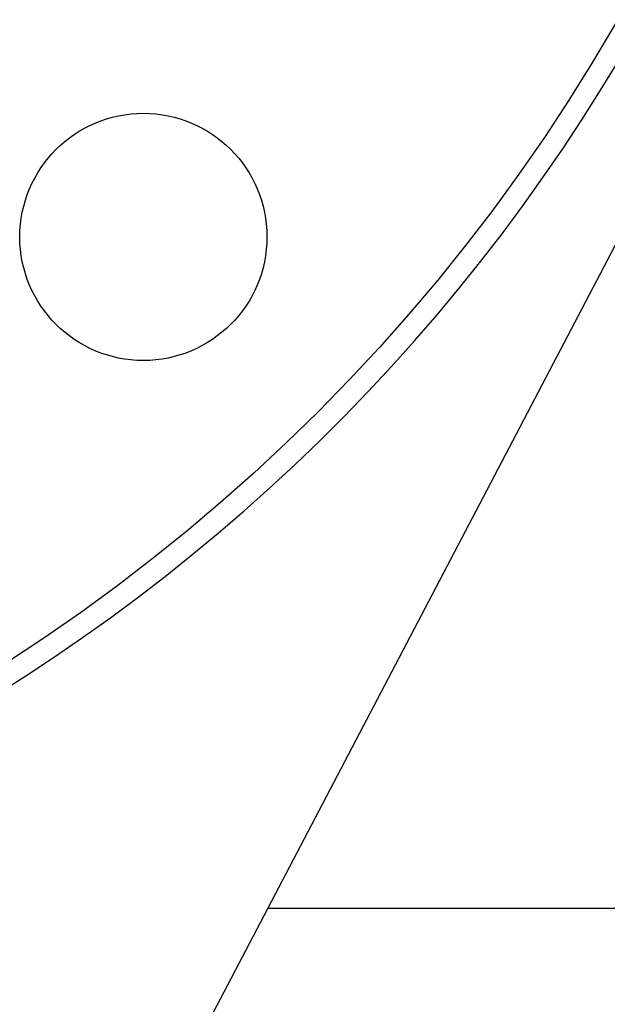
# Model space of a CAD drawing. Header units: inches. Extents: x 24 to 1128, y -69 to 748.
# Tile 474 of 656: x 614.88 to 617.25, y 343.22 to 347.2. Entities that reach past the tile are written whole.
import ezdxf

# ---------------------------------------------------------------- set-up
doc = ezdxf.new("R2010")
doc.units = ezdxf.units.IN
doc.header["$LTSCALE"] = 32
doc.header["$MEASUREMENT"] = 0
doc.layers.add('Visible (ANSI)', color=7, linetype='Continuous', lineweight=30)

msp = doc.modelspace()

# ---------------------------------------------------------------- linework, layer by layer
at = {"layer": 'Visible (ANSI)'}
for p, q in [((615.41982, 342.73117), (617.38931, 346.4885)), ((617.61813, 343.60867), (615.87978, 343.60867))]:
    msp.add_line(p, q, dxfattribs=at)
for centre, radius in [((610.78063, 350.92117), 7.5), ((610.78063, 350.92117), 5.378), ((610.78063, 350.92117), 5.315), ((615.37683, 346.32498), 0.5)]:
    msp.add_circle(centre, radius, dxfattribs=at)
msp.add_arc((610.78063, 350.92117), 7.588, 134.247392, 45.752608, dxfattribs=at)

doc.saveas('drawing.dxf')
